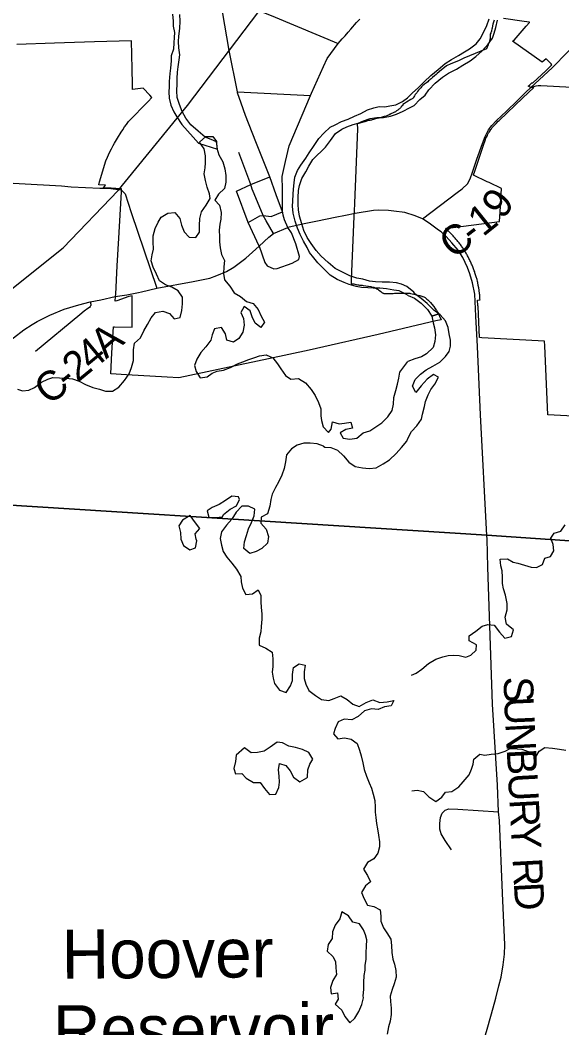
# Model space of a CAD drawing. Extents: x 114843 to 284848, y 317643 to 566895.
# Drawn here: x 236916 to 242427, y 471065 to 481317 of the extents above; entities that cross this region are included whole.
import ezdxf

# ---------------------------------------------------------------- set-up
doc = ezdxf.new("R2010")
doc.units = 0
for name, color, linetype in [('GM_X_City_Street', 7, 'Continuous'), ('GM_X_Corporation', 7, 'Continuous'), ('GM_X_County_Road', 7, 'Continuous'), ('GM_X_County_Road_Text', 7, 'Continuous'), ('GM_X_Major_Lake', 7, 'Continuous'), ('GM_X_Major_Lake_Text', 7, 'Continuous'), ('GM_X_Major_River', 7, 'Continuous'), ('GM_X_Minor_River', 7, 'Continuous'), ('GM_X_Rail_Line', 7, 'Continuous'), ('GM_X_Township', 7, 'Continuous'), ('GM_X_Township_Road', 7, 'Continuous')]:
    doc.layers.add(name, color=color, linetype=linetype)

msp = doc.modelspace()

# ---------------------------------------------------------------- linework, layer by layer
at = {"layer": 'GM_X_City_Street'}
for p, q in [((239126, 480587), (239871, 480551)), ((239493, 479147), (239419, 479277))]:
    msp.add_line(p, q, dxfattribs=at)
for points in [[(239585, 479368), (239521, 479541), (239455, 479724), (239314, 480078), (239208, 480348), (239163, 480474), (239128, 480578), (239126, 480587), (239044, 481009), (238976, 481406), (238949, 481579), (238865, 481940), (238839, 482145), (238756, 482546), (238599, 483217), (238512, 483650), (238492, 483813), (238438, 484024), (238425, 484139)], [(238949, 481579), (239510, 481346), (240150, 481080)], [(239278, 479598), (239262, 479645), (239140, 479971)], [(239117, 479576), (239262, 479645), (239455, 479724)], [(239419, 479277), (239389, 479329), (239295, 479551), (239278, 479598)], [(237944, 479590), (237984, 479551), (238046, 479359), (238307, 478589)], [(239348, 479019), (239236, 479259), (239117, 479576)], [(239236, 479259), (239356, 479326), (239380, 479328)], [(239380, 479328), (239389, 479329), (239471, 479318), (239585, 479368)], [(239752, 478883), (239757, 478913), (239721, 479040), (239678, 479154), (239639, 479207)], [(239348, 479019), (239406, 478851), (239429, 478819), (239498, 478787), (239531, 478789), (239682, 478845), (239752, 478883)]]:
    msp.add_lwpolyline(points, dxfattribs=at)
at = {"layer": 'GM_X_Corporation'}
for points in [[(241739, 481317), (241729, 481285), (241726, 481275), (241722, 481260), (241717, 481236), (241715, 481227), (241712, 481211), (241710, 481205), (241707, 481196), (241705, 481190), (241703, 481184), (241699, 481175), (241698, 481171), (241697, 481167), (241697, 481163), (241697, 481157), (241698, 481149), (241698, 481139), (241697, 481135), (241697, 481131), (241694, 481121), (241691, 481104), (241689, 481098), (241687, 481091), (241683, 481083), (241681, 481078), (241674, 481057), (241668, 481042), (241661, 481025), (241428, 480931), (241424, 480926), (241395, 480913), (241375, 480903), (241296, 480874), (241252, 480853), (241234, 480837), (241204, 480812), (241159, 480773), (241148, 480765), (241132, 480750), (241110, 480733), (241096, 480720), (241086, 480712), (241083, 480710), (241079, 480706), (241071, 480698), (241062, 480690), (241050, 480681), (241039, 480673), (241031, 480667), (241025, 480662), (241013, 480651), (241006, 480644), (240999, 480637), (240993, 480629), (240989, 480625), (240986, 480622), (240978, 480616), (240977, 480615), (240975, 480613), (240971, 480608), (240968, 480604), (240961, 480595), (240958, 480590), (240950, 480578), (240941, 480566), (240936, 480559), (240929, 480548), (240922, 480537), (240918, 480529), (240917, 480527), (240917, 480527), (240915, 480526), (240913, 480524), (240908, 480520), (240903, 480517), (240892, 480509), (240845, 480481), (240827, 480470), (240810, 480460), (240809, 480459), (240808, 480458), (240808, 480456), (240808, 480455), (240802, 480447), (240799, 480444), (240796, 480439), (240792, 480433), (240790, 480431), (240784, 480425), (240774, 480416), (240770, 480412), (240766, 480409), (240757, 480401), (240752, 480397), (240746, 480393), (240737, 480387), (240733, 480385), (240727, 480382), (240725, 480381), (240717, 480378), (240717, 480377), (240704, 480371), (240693, 480366), (240688, 480363), (240685, 480362), (240683, 480360), (240681, 480359), (240667, 480352), (240652, 480346), (240645, 480343), (240639, 480341), (240619, 480336), (240587, 480327), (240566, 480321), (240535, 480314), (240527, 480312), (240521, 480310), (240512, 480306), (240498, 480302), (240491, 480300), (240485, 480299), (240472, 480297), (240469, 480297), (240461, 480295), (240451, 480292), (240432, 480286), (240424, 480284), (240416, 480282), (240397, 480277), (240382, 480273), (240361, 480267), (240345, 480262), (240348, 480212), (240317, 479456), (240313, 479372), (240311, 479320), (240285, 478677), (240285, 478668), (240285, 478635), (240301, 478634), (240309, 478633), (240321, 478631), (240332, 478629), (240338, 478628), (240352, 478624), (240358, 478623), (240368, 478622), (240388, 478621), (240397, 478621), (240407, 478619), (240431, 478615), (240453, 478612), (240461, 478611), (240483, 478606), (240500, 478602), (240508, 478600), (240513, 478599), (240521, 478596), (240534, 478590), (240545, 478585), (240552, 478581), (240557, 478578), (240559, 478577), (240563, 478574), (240573, 478567), (240584, 478558), (240591, 478551), (240596, 478547), (240599, 478544), (240602, 478542), (240608, 478540), (240613, 478538), (240617, 478537), (240623, 478536), (240631, 478536), (240637, 478536), (240649, 478537), (240655, 478537), (240663, 478537), (240687, 478537), (240711, 478537), (240723, 478538), (240735, 478538), (240766, 478540), (240824, 478541), (240850, 478541), (240862, 478541), (240868, 478540), (240874, 478539), (240880, 478538), (240886, 478537), (240904, 478533), (240933, 478527), (240943, 478524), (240966, 478519), (240982, 478515), (240989, 478513), (240993, 478512), (241003, 478509), (241008, 478507), (241014, 478505), (241023, 478501), (241028, 478498), (241035, 478494), (241042, 478489), (241054, 478479), (241065, 478470), (241072, 478463), (241079, 478456), (241090, 478444), (241105, 478428), (241124, 478404), (241136, 478388), (241139, 478384), (241146, 478374), (241151, 478365), (241155, 478358), (241161, 478346), (241167, 478335), (241168, 478331), (241182, 478304), (241198, 478269), (241146, 478257), (240557, 478119), (239932, 477975), (239855, 477958), (239443, 477870), (238529, 477677), (238413, 477684), (237999, 477709), (237837, 477719), (237849, 477931), (237865, 478196), (237876, 478196), (238054, 478193), (238055, 478335), (238057, 478513), (238022, 478505), (237898, 478463), (237884, 478458), (237886, 478504), (237888, 478529), (237904, 478816), (237921, 479098), (237946, 479570), (237947, 479600), (237937, 479600), (237841, 479606), (237812, 479608), (237763, 479610), (237785, 479639), (237715, 479643), (237723, 479672), (237788, 479887), (237803, 479923), (237814, 479946), (237829, 479977), (237845, 480009), (237862, 480041), (237876, 480067), (237895, 480100), (237916, 480135), (237933, 480162), (237944, 480178), (237959, 480202), (237978, 480230), (237997, 480256), (238020, 480286), (238218, 480489), (238257, 480530), (238235, 480553), (238166, 480626), (238059, 480611), (238058, 480664), (238055, 480823), (238050, 481106), (237673, 481096), (237265, 481083), (236881, 481071)], [(243183, 477255), (242285, 477302), (242252, 478004), (242251, 478050), (241613, 478085), (241588, 478087), (241574, 478404), (241573, 478415), (241570, 478469), (241594, 478470), (241595, 478470), (241594, 478480), (241593, 478492), (241593, 478504), (241592, 478516), (241591, 478524), (241590, 478532), (241589, 478540), (241588, 478547), (241587, 478554), (241586, 478562), (241585, 478570), (241584, 478577), (241583, 478585), (241581, 478595), (241577, 478616), (241575, 478626), (241573, 478636), (241571, 478647), (241569, 478657), (241564, 478677), (241561, 478687), (241558, 478697), (241555, 478707), (241552, 478717), (241549, 478727), (241546, 478737), (241543, 478747), (241540, 478757), (241536, 478767), (241533, 478777), (241529, 478787), (241525, 478796), (241521, 478806), (241517, 478816), (241513, 478825), (241509, 478835), (241505, 478844), (241501, 478854), (241496, 478863), (241492, 478873), (241487, 478882), (241482, 478891), (241478, 478901), (241473, 478910), (241468, 478919), (241463, 478928), (241457, 478937), (241452, 478946), (241447, 478955), (241441, 478964), (241436, 478973), (241430, 478982), (241424, 478990), (241419, 478999), (241413, 479008), (241407, 479016), (241401, 479025), (241395, 479033), (241388, 479042), (241382, 479050), (241376, 479058), (241369, 479066), (241363, 479074), (241356, 479082), (241349, 479090), (241342, 479098), (241335, 479106), (241328, 479114), (241321, 479122), (241314, 479129), (241307, 479137), (241300, 479144), (241292, 479152), (241285, 479159), (241277, 479166), (241270, 479173), (241261, 479182), (241252, 479190), (241243, 479198), (241792, 479270), (241798, 479367), (241813, 479603), (241686, 479664), (241668, 479673), (241528, 479740), (241529, 479743), (241542, 479780), (241626, 480036), (241650, 480103), (241655, 480115), (241660, 480128), (241669, 480145), (241675, 480157), (241682, 480170), (241686, 480177), (241693, 480188), (241704, 480204), (241710, 480212), (241719, 480224), (241732, 480240), (241737, 480246), (241748, 480257), (241757, 480267), (241780, 480288), (241788, 480295), (242029, 480527), (242140, 480633), (242111, 480633), (242091, 480642), (242085, 480645), (242101, 480660), (242121, 480680), (242131, 480680), (242266, 480806), (242324, 480864), (242317, 480872), (242266, 480923), (242228, 480888), (241923, 481103), (241942, 481115), (242065, 481257), (242096, 481294), (242097, 481295), (242044, 481304), (241834, 481333)]]:
    msp.add_lwpolyline(points, dxfattribs=at)
at = {"layer": 'GM_X_County_Road'}
for points in [[(239585, 479410), (239586, 479499), (239584, 479598), (239583, 479728), (239614, 479878), (239652, 480040), (239871, 480551), (239881, 480573), (240003, 480847), (240040, 480926), (240150, 481080), (240192, 481126), (240223, 481159), (240254, 481196), (240281, 481227), (240339, 481292), (240371, 481327)], [(241008, 479294), (241363, 479565), (241413, 479601), (241466, 479651), (241493, 479703), (241517, 479770), (241561, 479902), (241618, 480063), (241645, 480133), (241680, 480200), (241716, 480246), (241762, 480296), (241862, 480390), (241975, 480499), (242060, 480585), (242108, 480629)], [(242108, 480629), (242141, 480643), (242164, 480648), (242186, 480652), (242214, 480652), (242786, 480621)], [(239587, 479358), (239585, 479368), (239585, 479410)], [(239639, 479207), (239606, 479287), (239591, 479333), (239587, 479358)], [(240225, 479329), (240121, 479308), (239942, 479273), (239807, 479246), (239639, 479207)], [(241008, 479294), (240935, 479325), (240830, 479359), (240716, 479374), (240664, 479380), (240560, 479383), (240512, 479381), (240324, 479350), (240225, 479329)], [(241666, 476038), (241665, 476075), (241599, 477302), (241567, 477998), (241553, 478305), (241540, 478530), (241518, 478645), (241492, 478736), (241468, 478801), (241419, 478901), (241373, 478978), (241308, 479052), (241250, 479115), (241199, 479164), (241171, 479182), (241076, 479253), (241008, 479294)], [(238151, 478552), (238307, 478589), (238676, 478659), (238845, 478693), (238918, 478719), (239015, 478760), (239089, 478803), (239211, 478895), (239348, 479019), (239446, 479109), (239493, 479147), (239639, 479207)], [(235208, 476481), (235255, 476599), (235333, 476736), (235412, 476842), (235474, 476905), (235528, 476959), (236019, 477384), (236258, 477589), (236523, 477814), (236745, 478004), (236955, 478168), (237040, 478222), (237089, 478250), (237217, 478316), (237363, 478377), (237512, 478422), (237630, 478451), (237737, 478473), (237884, 478504), (238001, 478522), (238119, 478545), (238151, 478552)], [(237630, 478451), (237634, 478429), (237634, 478415), (237632, 478409), (237629, 478403), (237620, 478395), (237604, 478382), (237568, 478356), (237524, 478319), (237072, 477947)], [(241644, 470969), (241673, 471074), (241727, 471267), (241754, 471368), (241787, 471493), (241808, 471582), (241830, 471706), (241843, 471815), (241848, 471911), (241824, 472434), (241792, 473174), (241782, 473264), (241771, 473533), (241721, 474357), (241675, 475751), (241666, 476038)]]:
    msp.add_lwpolyline(points, dxfattribs=at)
at = {"layer": 'GM_X_Major_Lake'}
for p, q in [((238742, 480076), (238804, 480134)), ((241174, 478329), (241105, 478306))]:
    msp.add_line(p, q, dxfattribs=at)
for points in [[(238804, 480134), (238876, 480132), (238912, 480082), (238918, 480014), (238936, 479948), (238978, 479876), (238998, 479806), (239010, 479736), (239010, 479670), (238994, 479604), (238933, 479545), (238895, 479485), (238945, 479435), (238961, 479361), (238957, 479291), (238949, 479241), (238939, 479179), (238945, 479113), (238945, 479063), (238951, 479001), (238965, 478933), (238995, 478871), (238989, 478809), (238985, 478741), (238996, 478675), (239048, 478609), (239092, 478543), (239158, 478505), (239220, 478455), (239287, 478433), (239337, 478373), (239368, 478307), (239402, 478243), (239364, 478189), (239306, 478235), (239276, 478299), (239256, 478361), (239196, 478405), (239160, 478343), (239188, 478281), (239194, 478215), (239180, 478144), (239140, 478078), (239086, 478042), (239020, 478060), (239006, 478126), (238964, 478190), (238894, 478176), (238870, 478116), (238856, 478062), (238804, 477994), (238753, 477937), (238715, 477867), (238691, 477805), (238707, 477741), (238747, 477677), (238817, 477689), (238869, 477725), (238919, 477746), (238985, 477756), (239056, 477784), (239128, 477820), (239180, 477842), (239244, 477864), (239302, 477886), (239352, 477901), (239418, 477913), (239486, 477881), (239534, 477819), (239568, 477769), (239616, 477703), (239670, 477663), (239746, 477671), (239818, 477627), (239876, 477559), (239918, 477499), (239952, 477427), (239974, 477361), (239976, 477293), (239980, 477243), (239998, 477179), (240052, 477123)], [(238483, 478277), (238544, 478293), (238560, 478363), (238566, 478432), (238566, 478500), (238524, 478562), (238458, 478600), (238394, 478623), (238332, 478665), (238302, 478733), (238270, 478803), (238248, 478867), (238258, 478929), (238274, 478988), (238270, 479062), (238268, 479124), (238290, 479198), (238320, 479262), (238352, 479314), (238419, 479352), (238489, 479360), (238541, 479300), (238559, 479232), (238583, 479162), (238637, 479110), (238703, 479107), (238741, 479161), (238739, 479227), (238743, 479299), (238761, 479367), (238807, 479435), (238849, 479501), (238843, 479551), (238819, 479619), (238801, 479687), (238789, 479753), (238798, 479815), (238802, 479865), (238800, 479938), (238788, 480008), (238742, 480076)], [(236889, 477562), (236941, 477546), (237003, 477552), (237063, 477580), (237133, 477634), (237199, 477666), (237249, 477680), (237317, 477678), (237382, 477673), (237450, 477669), (237518, 477645), (237582, 477609), (237654, 477581), (237724, 477563), (237784, 477543), (237854, 477543), (237920, 477583), (237976, 477652), (238024, 477718), (238050, 477784), (238069, 477856), (238069, 477962), (238079, 478030), (238139, 478084), (238175, 478155), (238211, 478219), (238249, 478287), (238293, 478343), (238367, 478357), (238435, 478333), (238483, 478277)], [(240851, 477035), (240860, 477062), (240898, 477131), (240950, 477189), (240998, 477257), (241008, 477307), (241028, 477387), (241040, 477438), (241066, 477506), (241094, 477558), (241134, 477612), (241173, 477686), (241121, 477712), (241055, 477664), (240994, 477598), (240942, 477530), (240906, 477594), (240933, 477660), (240989, 477714), (241045, 477758), (241115, 477796), (241185, 477839), (241243, 477895), (241279, 477947), (241295, 477999), (241295, 478061), (241279, 478125), (241271, 478190), (241243, 478258), (241189, 478318), (241174, 478329)], [(241105, 478306), (241119, 478237), (241131, 478187), (241141, 478117), (241135, 478049), (241117, 477987), (241049, 477921), (240999, 477893), (240931, 477870), (240861, 477844)], [(240052, 477123), (240080, 477157), (240094, 477229), (240162, 477209), (240214, 477217), (240280, 477228), (240298, 477166), (240230, 477151), (240170, 477117), (240202, 477065), (240270, 477055), (240340, 477064), (240406, 477118), (240472, 477140), (240533, 477178), (240597, 477220), (240655, 477280), (240699, 477345), (240713, 477411), (240719, 477479), (240737, 477549), (240755, 477613), (240769, 477675), (240779, 477737), (240861, 477844)], [(240002, 476983), (240014, 476973), (240078, 476969), (240146, 476941), (240204, 476883), (240260, 476819), (240324, 476777), (240400, 476761), (240468, 476756), (240538, 476764), (240608, 476802), (240672, 476844), (240740, 476908), (240795, 476970), (240851, 477035)], [(240002, 476983), (239936, 477005), (239866, 477013), (239802, 477012), (239733, 476994), (239677, 476956), (239627, 476894), (239617, 476824), (239603, 476754), (239579, 476688), (239543, 476616), (239513, 476562), (239479, 476495), (239465, 476441), (239456, 476371), (239434, 476295), (239368, 476259), (239366, 476199), (239418, 476139), (239444, 476065), (239432, 475997), (239374, 475941), (239318, 475911), (239254, 475892), (239192, 475940), (239198, 476008), (239220, 476074), (239240, 476141), (239270, 476207), (239298, 476273), (239302, 476343), (239238, 476371), (239172, 476371), (239114, 476311), (239068, 476240), (239014, 476178), (238966, 476112), (238952, 476044), (238966, 475976), (238981, 475912), (239017, 475852), (239069, 475794), (239117, 475730), (239161, 475656), (239163, 475604), (239177, 475538), (239211, 475472), (239279, 475480), (239339, 475522), (239363, 475462), (239365, 475394), (239369, 475344), (239373, 475274), (239373, 475224), (239369, 475148), (239363, 475094), (239347, 475030), (239347, 474958), (239417, 474926), (239481, 474886), (239487, 474820), (239487, 474742), (239481, 474682), (239489, 474622), (239505, 474568), (239555, 474502), (239623, 474476), (239667, 474546), (239685, 474598), (239685, 474660), (239697, 474732), (239753, 474768), (239815, 474754), (239807, 474686), (239807, 474620), (239823, 474560), (239853, 474498), (239919, 474446), (239983, 474404), (240057, 474395), (240109, 474415), (240177, 474443), (240243, 474407), (240299, 474359), (240365, 474333), (240436, 474375), (240504, 474401), (240576, 474376), (240648, 474380), (240716, 474394), (240692, 474340), (240622, 474330), (240558, 474305), (240489, 474311), (240419, 474289), (240355, 474231), (240289, 474197), (240213, 474205), (240151, 474177), (240121, 474112), (240105, 474056)], [(239136, 476467), (239070, 476475), (239004, 476430), (238940, 476388), (238870, 476360), (238818, 476324), (238834, 476262), (238906, 476256), (238974, 476264)], [(238974, 476264), (238986, 476286), (239052, 476342), (239118, 476375), (239148, 476439), (239136, 476467)], [(238647, 476279), (238567, 476231), (238531, 476171), (238547, 476103), (238549, 476035), (238579, 475971), (238641, 475929), (238701, 475949), (238713, 476021)], [(238713, 476021), (238707, 476037), (238695, 476090), (238743, 476146), (238701, 476202), (238647, 476279)], [(239834, 473608), (239838, 473616), (239844, 473690), (239862, 473746), (239892, 473800), (239852, 473866), (239788, 473898), (239718, 473916), (239650, 473929), (239584, 473965), (239530, 473971), (239460, 473921), (239398, 473881), (239332, 473865), (239266, 473863), (239200, 473913)], [(240105, 474056), (240147, 474006), (240217, 474017), (240285, 474001), (240343, 473957), (240369, 473891), (240385, 473833), (240403, 473761), (240417, 473693), (240439, 473625), (240465, 473559), (240489, 473505), (240507, 473443), (240525, 473379), (240529, 473311), (240529, 473259), (240536, 473205), (240542, 473143), (240552, 473089), (240560, 473024), (240570, 472958), (240570, 472908), (240554, 472842), (240514, 472786), (240450, 472746), (240410, 472678), (240450, 472614), (240480, 472552), (240428, 472510), (240388, 472442), (240416, 472378), (240450, 472314), (240514, 472300), (240578, 472264), (240584, 472200), (240586, 472150), (240613, 472082), (240647, 472032), (240687, 471968), (240693, 471902), (240697, 471830), (240707, 471764), (240723, 471712), (240739, 471650), (240741, 471582), (240721, 471512), (240699, 471454), (240679, 471388), (240683, 471332), (240691, 471266), (240691, 471200), (240679, 471134), (240663, 471075), (240651, 470999)], [(239200, 473913), (239115, 473840), (239107, 473774), (239091, 473704), (239107, 473650), (239171, 473654), (239217, 473604), (239289, 473562), (239357, 473561), (239403, 473499), (239453, 473439), (239516, 473441), (239548, 473509), (239554, 473563), (239550, 473625), (239544, 473689), (239554, 473753), (239618, 473735), (239664, 473679), (239696, 473615), (239762, 473569), (239834, 473608)], [(240189, 472245), (240167, 472175), (240121, 472109), (240095, 472041), (240089, 471975), (240051, 471913), (240039, 471845), (240097, 471791), (240123, 471741), (240127, 471677), (240135, 471609), (240098, 471545), (240072, 471475), (240080, 471411), (240144, 471421), (240150, 471357), (240120, 471305), (240188, 471245), (240220, 471179), (240270, 471115), (240320, 471165), (240362, 471231), (240391, 471301), (240409, 471371)], [(240409, 471371), (240407, 471391), (240411, 471455), (240411, 471527), (240417, 471599), (240425, 471651), (240427, 471701), (240435, 471759), (240437, 471827), (240441, 471896), (240443, 471960), (240429, 472010), (240409, 472062), (240367, 472122), (240301, 472139), (240255, 472205), (240189, 472245)]]:
    msp.add_lwpolyline(points, dxfattribs=at)
at = {"layer": 'GM_X_Major_River'}
msp.add_line((241105, 478306), (241174, 478329), dxfattribs=at)
for points in [[(240855, 480528), (240909, 480577), (240965, 480629), (241025, 480689), (241093, 480755), (241169, 480816), (241239, 480876), (241305, 480916), (241375, 480956), (241437, 480994), (241487, 481024), (241555, 481075), (241595, 481127), (241630, 481193), (241664, 481263), (241688, 481330)], [(240878, 480425), (240923, 480450), (240983, 480511), (241035, 480555), (241075, 480609), (241139, 480677), (241213, 480737), (241275, 480778), (241355, 480820), (241421, 480858), (241493, 480902), (241551, 480946), (241615, 481005), (241677, 481073), (241721, 481133), (241739, 481183), (241756, 481243), (241772, 481318)], [(240864, 478514), (240838, 478530), (240772, 478562), (240718, 478570), (240644, 478582), (240576, 478589), (240506, 478591), (240454, 478593), (240390, 478597), (240334, 478607), (240264, 478627), (240212, 478647), (240140, 478677), (240070, 478723), (240008, 478783), (239946, 478849), (239902, 478899), (239860, 478953), (239835, 479003), (239799, 479068), (239763, 479136), (239737, 479202), (239715, 479272), (239693, 479354), (239685, 479424), (239689, 479474), (239693, 479546), (239697, 479597), (239704, 479663), (239712, 479721), (239738, 479789), (239770, 479841), (239822, 479914), (239856, 479966), (239906, 480042), (239954, 480112), (240004, 480166), (240070, 480227), (240120, 480251), (240186, 480285), (240254, 480311), (240318, 480339), (240382, 480369), (240450, 480406), (240515, 480426), (240567, 480438), (240627, 480436), (240677, 480446), (240737, 480456), (240805, 480488), (240855, 480528)], [(240932, 478533), (240920, 478548), (240850, 478606), (240796, 478632), (240744, 478644), (240672, 478652), (240600, 478650), (240532, 478656), (240470, 478662), (240402, 478683), (240342, 478693), (240270, 478715), (240122, 478791), (240048, 478851), (239978, 478917), (239927, 478973), (239875, 479044), (239835, 479106), (239803, 479178), (239781, 479244), (239759, 479322), (239749, 479388), (239745, 479442), (239743, 479514), (239749, 479585), (239759, 479635), (239780, 479705), (239822, 479773), (239852, 479831), (239894, 479900), (240022, 480024), (240072, 480092), (240124, 480163), (240190, 480207), (240240, 480231), (240304, 480255), (240354, 480269), (240410, 480293), (240478, 480317), (240544, 480328), (240614, 480328), (240682, 480340), (240744, 480360), (240812, 480392), (240878, 480425)], [(240864, 478514), (240928, 478488), (240996, 478438), (241060, 478374), (241105, 478306)], [(241174, 478329), (241124, 478366), (241056, 478434), (240994, 478486), (240932, 478533)]]:
    msp.add_lwpolyline(points, dxfattribs=at)
at = {"layer": 'GM_X_Minor_River'}
for points in [[(238467, 481379), (238472, 481307), (238474, 481255), (238485, 481191), (238483, 481139), (238478, 481087), (238476, 481023), (238453, 480954), (238451, 480902), (238444, 480828), (238438, 480774), (238431, 480694), (238431, 480640), (238428, 480588), (238432, 480522)], [(238654, 480252), (238602, 480319), (238565, 480387), (238537, 480459), (238514, 480529), (238510, 480597), (238513, 480669), (238515, 480723), (238518, 480787), (238524, 480841), (238535, 480915), (238539, 480965), (238530, 481037), (238527, 481101), (238529, 481155), (238542, 481232), (238544, 481308), (238541, 481376)], [(238432, 480522), (238449, 480452), (238479, 480384), (238510, 480334), (238562, 480257), (238617, 480191), (238677, 480128), (238732, 480066)], [(238924, 480006), (238914, 480078), (238859, 480103), (238797, 480127), (238727, 480188), (238654, 480252)], [(238732, 480066), (238924, 480006)], [(240897, 474653), (240945, 474675), (241002, 474715), (241069, 474770), (241145, 474815), (241217, 474838), (241269, 474853), (241324, 474855), (241381, 474852), (241449, 474837), (241500, 474855), (241554, 474908), (241559, 474962), (241485, 475003), (241484, 475054), (241550, 475100), (241617, 475153), (241673, 475168), (241737, 475163), (241794, 475091), (241848, 475030), (241914, 475048), (241936, 475113), (241865, 475172), (241850, 475244), (241871, 475317), (241872, 475381), (241852, 475467), (241833, 475533), (241824, 475585), (241823, 475649), (241821, 475713), (241806, 475765), (241799, 475833), (241873, 475836), (241930, 475804), (241980, 475791), (242116, 475752), (242168, 475747), (242230, 475778), (242253, 475844), (242311, 475861), (242346, 475917), (242338, 475981), (242313, 476047), (242348, 476098), (242418, 476118), (242459, 476183)], [(240901, 473475), (240954, 473484), (241020, 473469), (241073, 473415), (241145, 473368), (241205, 473411), (241244, 473463), (241308, 473468), (241378, 473517), (241423, 473568), (241484, 473640), (241506, 473695), (241523, 473747), (241530, 473799), (241592, 473848), (241644, 473839), (241706, 473849), (241778, 473856), (241850, 473879), (241901, 473906), (241971, 473905), (242021, 473901), (242094, 473874), (242162, 473821), (242196, 473879), (242255, 473916), (242331, 473909), (242403, 473901), (242467, 473890)]]:
    msp.add_lwpolyline(points, dxfattribs=at)
at = {"layer": 'GM_X_Rail_Line'}
msp.add_lwpolyline([(226780, 449261), (227372, 451998), (228494, 457282), (229748, 463013), (231132, 469427), (232051, 473605), (232282, 474117), (232537, 474624), (232879, 475120), (233175, 475473), (233592, 475929), (234287, 476526), (236117, 478006), (236539, 478352), (237354, 479002), (237913, 479585), (238617, 480450), (239986, 482254)], dxfattribs=at)
at = {"layer": 'GM_X_Township'}
for points in [[(247807, 486436), (247382, 480357), (247114, 475705), (241664, 476078), (235207, 476484), (233679, 476569), (233399, 476583), (233276, 476593), (233004, 476610), (232611, 476633), (232413, 476644), (231019, 476722), (230070, 476775), (229996, 476778), (228383, 476866), (227050, 476938), (225925, 476995), (225375, 477023), (225280, 477027), (222240, 477193), (222373, 479632), (222406, 480201), (222512, 482017)], [(228383, 476866), (229996, 476778), (230070, 476775), (231019, 476722), (232413, 476644), (232611, 476633), (233004, 476610), (233276, 476593), (233399, 476583), (233679, 476569), (235207, 476484), (241664, 476078), (247114, 475705), (246747, 469460), (246313, 461995), (246222, 459764), (246147, 458213), (246129, 457753), (246127, 457699), (246051, 456573), (246002, 455796), (245988, 455361), (245731, 450156)]]:
    msp.add_lwpolyline(points, dxfattribs=at)
at = {"layer": 'GM_X_Township_Road'}
for points in [[(242108, 480629), (242330, 480837), (242485, 480992), (242601, 481110), (243051, 481557), (243084, 481592)], [(234932, 479763), (235034, 479758), (235206, 479751), (235443, 479738), (235918, 479709), (237338, 479631), (237436, 479621), (237726, 479608), (237741, 479608)], [(237741, 479608), (237761, 479608), (237838, 479603), (237913, 479595), (237944, 479590)], [(241304, 472877), (241241, 472972), (241198, 473039), (241186, 473086), (241185, 473144), (241193, 473206), (241209, 473250), (241240, 473281), (241277, 473294), (241368, 473290), (241782, 473264)]]:
    msp.add_lwpolyline(points, dxfattribs=at)

# ---------------------------------------------------------------- texts
at = {"layer": 'GM_X_County_Road_Text'}
for s, rotation, p in [('9', 52.6375, (241824, 479280)), ('1', 38.637, (241624, 479107)), ('C', 37.3104, (241325, 478878)), ('-', 37.5019, (241521, 479028)), ('A', 40.538, (237790, 477863)), ('4', 39.5457, (237644, 477742)), ('2', 39.3595, (237500, 477624)), ('C', 39.2879, (237214, 477390)), ('-', 39.2909, (237404, 477546)), ('S', 271.4893, (241834, 474636)), ('U', 272.5158, (241839, 474428)), ('N', 273.0442, (241851, 474161)), ('B', 273.0688, (241865, 473898)), ('U', 273.0647, (241878, 473652)), ('R', 273.0667, (241892, 473388)), ('Y', 273.0683, (241906, 473142)), ('R', 273.0667, (241925, 472786)), ('D', 273.0683, (241938, 472540))]:
    msp.add_text(s, height=300, rotation=rotation, dxfattribs=at).set_placement(p)
at = {"layer": 'GM_X_Major_Lake_Text'}
for s, p in [('Hoover', (237340, 471564)), ('Reservoir', (237252, 470793))]:
    msp.add_text(s, height=500, rotation=0.4178, dxfattribs=at).set_placement(p)

doc.saveas('drawing.dxf')
